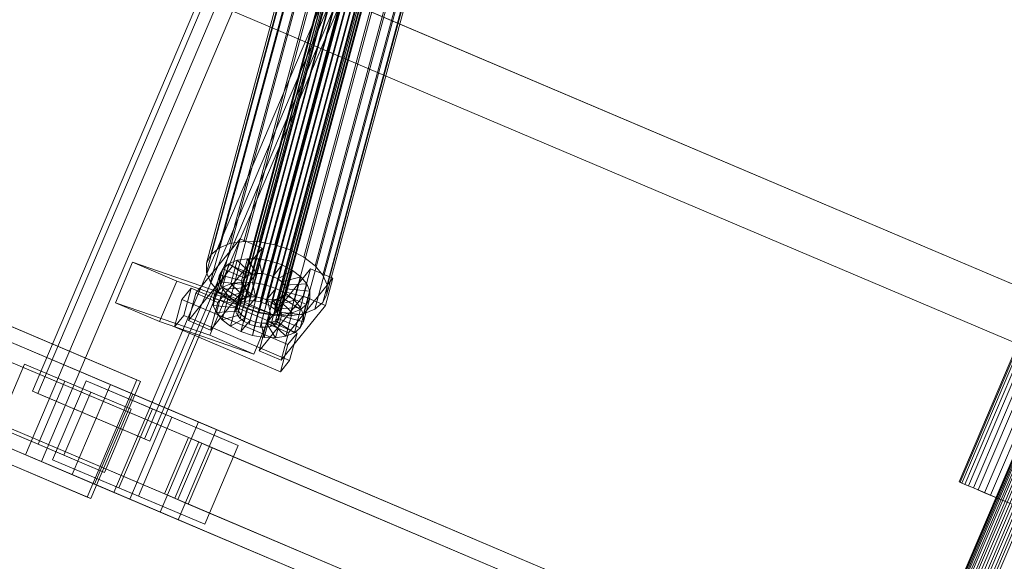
# Model space of a CAD drawing. Header units: millimetres. Extents: x -4738 to 65662, y -68080 to 6847.
# Tile 551 of 656: x 19641 to 20043, y -19296 to -19075. Entities that reach past the tile are written whole.
import ezdxf

# ---------------------------------------------------------------- set-up
doc = ezdxf.new("R2010")
doc.units = ezdxf.units.MM
doc.layers.add('superior_C10', color=7, linetype='Continuous', lineweight=0)

msp = doc.modelspace()

# ---------------------------------------------------------------- linework, layer by layer
at = {"layer": 'superior_C10'}
for p, q in [((19643.145, -19252.809), (19994.819, -18424.361)), ((20001.278, -18427.103), (19649.604, -19255.551)), ((20030.891, -18439.674), (19679.217, -19268.121)), ((18241.459, -18440.523), (27684.903, -22449.244)), ((27685.833, -22449.639), (18242.389, -18440.917)), ((19685.676, -19270.863), (20037.35, -18442.416)), ((19645.904, -19226.821), (19978.041, -18444.398)), ((19980.255, -18445.338), (19648.118, -19227.761)), ((20023.853, -18463.845), (19691.716, -19246.268)), ((19693.93, -19247.208), (20026.067, -18464.785)), ((20332.979, -18578.773), (19989.12, -19388.811)), ((19989.273, -19388.876), (20333.132, -18578.838)), ((20333.389, -18578.947), (19989.53, -19388.985)), ((20333.839, -18579.138), (19989.98, -19389.176)), ((20334.335, -18579.349), (19990.476, -19389.387)), ((20335.05, -18579.652), (19991.191, -19389.69)), ((20335.752, -18579.95), (19991.893, -19389.988)), ((20336.684, -18580.346), (19992.825, -19390.384)), ((20337.544, -18580.711), (19993.685, -19390.749)), ((20338.629, -18581.172), (19994.77, -19391.209)), ((20339.588, -18581.579), (19995.729, -19391.616)), ((20340.752, -18582.073), (19996.893, -19392.111)), ((20341.745, -18582.494), (19997.886, -19392.532)), ((20342.91, -18582.989), (19999.05, -19393.026)), ((20343.868, -18583.396), (20000.009, -19393.433)), ((20344.954, -18583.856), (20001.094, -19393.894)), ((20267.562, -18690.983), (20024.399, -19263.808)), ((20024.832, -19263.992), (20267.995, -18691.166)), ((20268.72, -18691.474), (20025.557, -19264.3)), ((20269.988, -18692.013), (20026.825, -19264.838)), ((20271.389, -18692.607), (20028.226, -19265.433)), ((20273.407, -18693.464), (20030.244, -19266.289)), ((20275.388, -18694.305), (20032.225, -19267.13)), ((20278.018, -18695.421), (20034.855, -19268.247)), ((20280.445, -18696.451), (20037.281, -19269.277)), ((20283.507, -18697.751), (20040.344, -19270.577)), ((19677.734, -19224.037), (18595.562, -18764.657)), ((19686.961, -19227.954), (18604.789, -18768.574)), ((19713.86, -19247.52), (18596.626, -18773.257)), ((19715.097, -19248.046), (18597.863, -18773.782)), ((19713.719, -19239.313), (18631.547, -18779.933)), ((19721.1, -19242.446), (18638.929, -18783.067)), ((19704.092, -19270.533), (18586.858, -18796.269)), ((18588.095, -18796.795), (19705.329, -19271.058)), ((19662.104, -19260.857), (18579.932, -18801.477)), ((18589.159, -18805.394), (19671.331, -19264.774)), ((19698.089, -19276.132), (18615.917, -18816.753)), ((18623.299, -18819.886), (19705.47, -19279.266)), ((19786.932, -18982.353), (19730.808, -19190.793)), ((19788.559, -18981.692), (19732.434, -19190.132)), ((19790.549, -18981.377), (19734.424, -19189.817)), ((19792.766, -18981.43), (19736.642, -19189.869)), ((19795.061, -18981.846), (19738.936, -19190.286)), ((19797.276, -18982.598), (19741.151, -19191.037)), ((19774.968, -18986.815), (19726.585, -19166.504)), ((19785.176, -18985.864), (19729.052, -19194.304)), ((19785.182, -18984.513), (19729.057, -19192.953)), ((19729.656, -19191.755), (19785.781, -18983.316)), ((19780.583, -18985.926), (19732.2, -19165.615)), ((19786.842, -18986.074), (19738.459, -19165.763)), ((19799.26, -18983.634), (19743.136, -19192.074)), ((19800.879, -18984.884), (19744.754, -19193.324)), ((19802.021, -18986.262), (19745.897, -19194.702)), ((19770.378, -18988.681), (19721.995, -19168.37)), ((19785.765, -18987.277), (19729.64, -19195.717)), ((19786.907, -18988.656), (19730.783, -19197.096)), ((19788.526, -18989.906), (19732.402, -19198.346)), ((19790.51, -18990.942), (19734.386, -19199.382)), ((19793.318, -18987.248), (19744.935, -19166.938)), ((19802.006, -18990.224), (19745.881, -19198.664)), ((19802.605, -18989.027), (19746.48, -19197.466)), ((19802.61, -18987.675), (19746.486, -19196.115)), ((19799.569, -18989.37), (19751.186, -19169.06)), ((19765.436, -18994.776), (19717.053, -19174.465)), ((19718.744, -19171.086), (19767.127, -18991.396)), ((19792.725, -18991.694), (19736.601, -19200.134)), ((19795.02, -18992.11), (19738.895, -19200.55)), ((19797.238, -18992.163), (19741.113, -19200.602)), ((19799.227, -18991.848), (19743.103, -19200.287)), ((19800.854, -18991.186), (19744.729, -19199.626)), ((19805.169, -18992.295), (19756.786, -19171.984)), ((19765.421, -18998.59), (19717.038, -19178.279)), ((19809.738, -18995.822), (19761.355, -19175.512)), ((19767.083, -19002.578), (19718.7, -19182.267)), ((19812.962, -18999.713), (19764.579, -19179.402)), ((19770.307, -19006.468), (19721.924, -19186.157)), ((19814.624, -19003.701), (19766.24, -19183.39)), ((19774.875, -19009.995), (19726.492, -19189.685)), ((19812.918, -19010.894), (19764.535, -19190.583)), ((19814.608, -19007.514), (19766.225, -19187.204)), ((19780.476, -19012.92), (19732.093, -19192.609)), ((19786.727, -19015.042), (19738.344, -19194.731)), ((19809.667, -19013.609), (19761.284, -19193.299)), ((19793.202, -19016.217), (19744.819, -19195.906)), ((19799.461, -19016.364), (19751.078, -19196.054)), ((19805.077, -19015.475), (19756.694, -19195.165)), ((19778.022, -19069.214), (20183.965, -19241.536)), ((20185.064, -19242.002), (19779.121, -19069.68)), ((19712.669, -19186.759), (19730.71, -19164.508)), ((19721.995, -19168.37), (19726.585, -19166.504)), ((19726.585, -19166.504), (19732.2, -19165.615)), ((19730.71, -19164.508), (19727.699, -19175.689)), ((19739.724, -19168.346), (19730.71, -19164.508)), ((19732.2, -19165.615), (19738.459, -19165.763)), ((19738.459, -19165.763), (19744.935, -19166.938)), ((19744.935, -19166.938), (19751.186, -19169.06)), ((19717.053, -19174.465), (19718.744, -19171.086)), ((19718.744, -19171.086), (19721.995, -19168.37)), ((19739.724, -19168.346), (19721.683, -19190.598)), ((19736.713, -19179.527), (19739.724, -19168.346)), ((19751.186, -19169.06), (19756.786, -19171.984)), ((19756.786, -19171.984), (19761.355, -19175.512)), ((19679.82, -19190.715), (19686.806, -19174.127)), ((19686.806, -19174.127), (19704.842, -19181.784)), ((19686.806, -19174.127), (19725.319, -19187.361)), ((19727.699, -19175.689), (19709.658, -19197.94)), ((19717.038, -19178.279), (19717.053, -19174.465)), ((19726.085, -19174.705), (19723.504, -19184.289)), ((19726.085, -19174.705), (19723.653, -19176.736)), ((19729.518, -19173.31), (19726.085, -19174.705)), ((19733.819, -19179.612), (19726.085, -19174.705)), ((19729.518, -19173.31), (19726.937, -19182.893)), ((19727.699, -19175.689), (19736.713, -19179.527)), ((19733.719, -19172.644), (19729.518, -19173.31)), ((19735.445, -19178.951), (19729.518, -19173.31)), ((19733.719, -19172.644), (19731.138, -19182.228)), ((19737.435, -19178.636), (19733.719, -19172.644)), ((19738.4, -19172.755), (19733.719, -19172.644)), ((19738.4, -19172.755), (19735.82, -19182.338)), ((19739.652, -19178.689), (19738.4, -19172.755)), ((19743.244, -19173.634), (19738.4, -19172.755)), ((19743.244, -19173.634), (19740.664, -19183.217)), ((19741.947, -19179.105), (19743.244, -19173.634)), ((19747.92, -19175.221), (19743.244, -19173.634)), ((19744.162, -19179.857), (19747.92, -19175.221)), ((19747.92, -19175.221), (19745.34, -19184.805)), ((19752.11, -19177.409), (19747.92, -19175.221)), ((19761.355, -19175.512), (19764.579, -19179.402)), ((19718.7, -19182.267), (19717.038, -19178.279)), ((19718.672, -19201.778), (19736.713, -19179.527)), ((19722.388, -19179.265), (19719.808, -19188.848)), ((19721.072, -19186.32), (19723.653, -19176.736)), ((19722.388, -19179.265), (19722.377, -19182.117)), ((19723.653, -19176.736), (19722.388, -19179.265)), ((19732.068, -19181.772), (19722.388, -19179.265)), ((19723.653, -19176.736), (19732.667, -19180.575)), ((19731.238, -19189.196), (19733.819, -19179.612)), ((19732.667, -19180.575), (19733.819, -19179.612)), ((19732.864, -19188.535), (19735.445, -19178.951)), ((19733.819, -19179.612), (19735.445, -19178.951)), ((19734.854, -19188.22), (19737.435, -19178.636)), ((19735.445, -19178.951), (19737.435, -19178.636)), ((19737.072, -19188.272), (19739.652, -19178.689)), ((19737.435, -19178.636), (19739.652, -19178.689)), ((19739.366, -19188.688), (19741.947, -19179.105)), ((19739.652, -19178.689), (19741.947, -19179.105)), ((19741.513, -19199.041), (19759.554, -19176.79)), ((19741.581, -19189.44), (19744.162, -19179.857)), ((19741.947, -19179.105), (19744.162, -19179.857)), ((19744.162, -19179.857), (19746.146, -19180.893)), ((19746.146, -19180.893), (19752.11, -19177.409)), ((19747.765, -19182.143), (19755.527, -19180.047)), ((19752.11, -19177.409), (19749.529, -19186.992)), ((19755.527, -19180.047), (19752.11, -19177.409)), ((19755.527, -19180.047), (19752.946, -19189.631)), ((19757.939, -19182.957), (19755.527, -19180.047)), ((19759.554, -19176.79), (19756.544, -19187.971)), ((19768.568, -19180.628), (19759.554, -19176.79)), ((19764.579, -19179.402), (19766.24, -19183.39)), ((19704.842, -19181.784), (19697.856, -19198.371)), ((19704.842, -19181.784), (19743.355, -19195.017)), ((19721.924, -19186.157), (19718.7, -19182.267)), ((19722.377, -19182.117), (19719.796, -19191.701)), ((19732.062, -19183.123), (19722.377, -19182.117)), ((19722.377, -19182.117), (19723.619, -19185.1)), ((19723.504, -19184.289), (19726.937, -19182.893)), ((19726.937, -19182.893), (19731.138, -19182.228)), ((19726.937, -19182.893), (19732.864, -19188.535)), ((19729.482, -19192.707), (19732.062, -19183.123)), ((19729.487, -19191.356), (19732.068, -19181.772)), ((19732.667, -19180.575), (19730.086, -19190.158)), ((19731.138, -19182.228), (19734.854, -19188.22)), ((19731.138, -19182.228), (19735.82, -19182.338)), ((19732.062, -19183.123), (19732.068, -19181.772)), ((19732.651, -19184.536), (19732.062, -19183.123)), ((19732.068, -19181.772), (19732.667, -19180.575)), ((19735.82, -19182.338), (19737.072, -19188.272)), ((19735.82, -19182.338), (19740.664, -19183.217)), ((19740.664, -19183.217), (19739.366, -19188.688)), ((19740.664, -19183.217), (19745.34, -19184.805)), ((19743.566, -19190.476), (19746.146, -19180.893)), ((19745.184, -19191.726), (19747.765, -19182.143)), ((19746.146, -19180.893), (19747.765, -19182.143)), ((19746.327, -19193.105), (19748.907, -19183.521)), ((19747.765, -19182.143), (19748.907, -19183.521)), ((19748.907, -19183.521), (19757.939, -19182.957)), ((19748.907, -19183.521), (19749.496, -19184.934)), ((19768.568, -19180.628), (19750.527, -19202.88)), ((19757.939, -19182.957), (19755.358, -19192.541)), ((19759.182, -19185.94), (19757.939, -19182.957)), ((19765.557, -19191.809), (19768.568, -19180.628)), ((19766.24, -19183.39), (19766.225, -19187.204)), ((19706.958, -19189.317), (19710.716, -19184.681)), ((19710.716, -19184.681), (19707.706, -19195.862)), ((19709.658, -19197.94), (19712.669, -19186.759)), ((19753.983, -19203.104), (19710.716, -19184.681)), ((19712.669, -19186.759), (19721.683, -19190.598)), ((19725.319, -19187.361), (19718.333, -19203.948)), ((19719.808, -19188.848), (19721.072, -19186.32)), ((19723.619, -19185.1), (19721.039, -19194.684)), ((19721.072, -19186.32), (19723.504, -19184.289)), ((19730.086, -19190.158), (19721.072, -19186.32)), ((19726.492, -19189.685), (19721.924, -19186.157)), ((19726.032, -19188.01), (19723.451, -19197.594)), ((19723.504, -19184.289), (19731.238, -19189.196)), ((19732.651, -19184.536), (19723.619, -19185.1)), ((19723.619, -19185.1), (19726.032, -19188.01)), ((19743.355, -19195.017), (19725.319, -19187.361)), ((19733.793, -19185.915), (19726.032, -19188.01)), ((19726.032, -19188.01), (19729.449, -19190.649)), ((19735.412, -19187.165), (19729.449, -19190.649)), ((19730.07, -19194.12), (19732.651, -19184.536)), ((19731.213, -19195.498), (19733.793, -19185.915)), ((19733.793, -19185.915), (19732.651, -19184.536)), ((19732.832, -19196.748), (19735.412, -19187.165)), ((19735.412, -19187.165), (19733.793, -19185.915)), ((19737.397, -19188.201), (19735.412, -19187.165)), ((19756.544, -19187.971), (19738.503, -19210.222)), ((19745.34, -19184.805), (19741.581, -19189.44)), ((19749.529, -19186.992), (19743.566, -19190.476)), ((19745.34, -19184.805), (19749.529, -19186.992)), ((19746.311, -19197.067), (19748.892, -19187.483)), ((19746.91, -19195.869), (19749.491, -19186.286)), ((19746.916, -19194.518), (19749.496, -19184.934)), ((19748.892, -19187.483), (19747.74, -19188.445)), ((19749.491, -19186.286), (19748.892, -19187.483)), ((19748.892, -19187.483), (19757.906, -19191.321)), ((19749.496, -19184.934), (19749.491, -19186.286)), ((19749.491, -19186.286), (19759.17, -19188.793)), ((19749.496, -19184.934), (19759.182, -19185.94)), ((19749.529, -19186.992), (19752.946, -19189.631)), ((19756.544, -19187.971), (19765.557, -19191.809)), ((19759.182, -19185.94), (19756.601, -19195.524)), ((19759.17, -19188.793), (19759.182, -19185.94)), ((19766.225, -19187.204), (19764.535, -19190.583)), ((19697.856, -19198.371), (19679.82, -19190.715)), ((19718.333, -19203.948), (19679.82, -19190.715)), ((19703.947, -19200.497), (19706.958, -19189.317)), ((19706.958, -19189.317), (19750.224, -19207.74)), ((19721.683, -19190.598), (19718.672, -19201.778)), ((19719.796, -19191.701), (19719.808, -19188.848)), ((19721.039, -19194.684), (19719.796, -19191.701)), ((19719.796, -19191.701), (19729.482, -19192.707)), ((19719.808, -19188.848), (19729.487, -19191.356)), ((19732.093, -19192.609), (19726.492, -19189.685)), ((19729.449, -19190.649), (19726.868, -19200.233)), ((19729.057, -19192.953), (19729.656, -19191.755)), ((19729.449, -19190.649), (19733.638, -19192.837)), ((19729.487, -19191.356), (19729.482, -19192.707)), ((19730.086, -19190.158), (19729.487, -19191.356)), ((19729.656, -19191.755), (19730.808, -19190.793)), ((19731.238, -19189.196), (19730.086, -19190.158)), ((19730.808, -19190.793), (19732.434, -19190.132)), ((19732.864, -19188.535), (19731.238, -19189.196)), ((19732.434, -19190.132), (19734.424, -19189.817)), ((19734.854, -19188.22), (19732.864, -19188.535)), ((19737.397, -19188.201), (19733.638, -19192.837)), ((19734.424, -19189.817), (19736.642, -19189.869)), ((19734.816, -19197.784), (19737.397, -19188.201)), ((19737.072, -19188.272), (19734.854, -19188.22)), ((19736.642, -19189.869), (19738.936, -19190.286)), ((19737.031, -19198.536), (19739.611, -19188.953)), ((19739.366, -19188.688), (19737.072, -19188.272)), ((19739.611, -19188.953), (19737.397, -19188.201)), ((19739.611, -19188.953), (19738.314, -19194.424)), ((19738.936, -19190.286), (19741.151, -19191.037)), ((19739.326, -19198.953), (19741.906, -19189.369)), ((19741.581, -19189.44), (19739.366, -19188.688)), ((19741.906, -19189.369), (19739.611, -19188.953)), ((19741.151, -19191.037), (19743.136, -19192.074)), ((19741.543, -19199.005), (19744.124, -19189.422)), ((19743.566, -19190.476), (19741.581, -19189.44)), ((19744.124, -19189.422), (19741.906, -19189.369)), ((19741.906, -19189.369), (19743.158, -19195.303)), ((19743.136, -19192.074), (19744.754, -19193.324)), ((19743.533, -19198.69), (19746.113, -19189.107)), ((19745.184, -19191.726), (19743.566, -19190.476)), ((19746.113, -19189.107), (19744.124, -19189.422)), ((19744.124, -19189.422), (19747.84, -19195.414)), ((19745.159, -19198.029), (19747.74, -19188.445)), ((19752.946, -19189.631), (19745.184, -19191.726)), ((19746.327, -19193.105), (19745.184, -19191.726)), ((19747.74, -19188.445), (19746.113, -19189.107)), ((19746.113, -19189.107), (19752.04, -19194.748)), ((19747.517, -19214.06), (19765.557, -19191.809)), ((19747.74, -19188.445), (19755.474, -19193.353)), ((19752.946, -19189.631), (19755.358, -19192.541)), ((19757.906, -19191.321), (19755.325, -19200.905)), ((19755.474, -19193.353), (19757.906, -19191.321)), ((19759.17, -19188.793), (19756.59, -19198.377)), ((19757.906, -19191.321), (19759.17, -19188.793)), ((19764.535, -19190.583), (19761.284, -19193.299)), ((19707.706, -19195.862), (19703.947, -19200.497)), ((19707.706, -19195.862), (19750.972, -19214.285)), ((19721.039, -19194.684), (19730.07, -19194.12)), ((19723.451, -19197.594), (19721.039, -19194.684)), ((19723.451, -19197.594), (19731.213, -19195.498)), ((19729.052, -19194.304), (19729.057, -19192.953)), ((19729.64, -19195.717), (19729.052, -19194.304)), ((19729.482, -19192.707), (19730.07, -19194.12)), ((19730.783, -19197.096), (19729.64, -19195.717)), ((19730.07, -19194.12), (19731.213, -19195.498)), ((19733.638, -19192.837), (19731.058, -19202.42)), ((19731.213, -19195.498), (19732.832, -19196.748)), ((19738.344, -19194.731), (19732.093, -19192.609)), ((19733.638, -19192.837), (19738.314, -19194.424)), ((19738.314, -19194.424), (19735.734, -19204.007)), ((19736.37, -19211.604), (19743.355, -19195.017)), ((19738.314, -19194.424), (19743.158, -19195.303)), ((19744.819, -19195.906), (19738.344, -19194.731)), ((19743.158, -19195.303), (19740.578, -19204.886)), ((19743.158, -19195.303), (19747.84, -19195.414)), ((19744.754, -19193.324), (19745.897, -19194.702)), ((19751.078, -19196.054), (19744.819, -19195.906)), ((19747.84, -19195.414), (19745.259, -19204.997)), ((19745.897, -19194.702), (19746.486, -19196.115)), ((19746.311, -19197.067), (19746.91, -19195.869)), ((19755.358, -19192.541), (19746.327, -19193.105)), ((19746.916, -19194.518), (19746.327, -19193.105)), ((19746.486, -19196.115), (19746.48, -19197.466)), ((19746.91, -19195.869), (19746.916, -19194.518)), ((19756.59, -19198.377), (19746.91, -19195.869)), ((19756.601, -19195.524), (19746.916, -19194.518)), ((19747.84, -19195.414), (19752.04, -19194.748)), ((19752.04, -19194.748), (19749.46, -19204.332)), ((19756.694, -19195.165), (19751.078, -19196.054)), ((19752.04, -19194.748), (19755.474, -19193.353)), ((19755.474, -19193.353), (19752.893, -19202.936)), ((19755.358, -19192.541), (19756.601, -19195.524)), ((19756.601, -19195.524), (19756.59, -19198.377)), ((19761.284, -19193.299), (19756.694, -19195.165)), ((19630.907, -19197.641), (19688.622, -19222.141)), ((19690.099, -19222.768), (19632.383, -19198.267)), ((19697.856, -19198.371), (19736.37, -19211.604)), ((19718.672, -19201.778), (19709.658, -19197.94)), ((19726.868, -19200.233), (19723.451, -19197.594)), ((19726.868, -19200.233), (19732.832, -19196.748)), ((19732.402, -19198.346), (19730.783, -19197.096)), ((19731.058, -19202.42), (19734.816, -19197.784)), ((19734.386, -19199.382), (19732.402, -19198.346)), ((19732.832, -19196.748), (19734.816, -19197.784)), ((19736.601, -19200.134), (19734.386, -19199.382)), ((19734.816, -19197.784), (19737.031, -19198.536)), ((19735.734, -19204.007), (19737.031, -19198.536)), ((19738.895, -19200.55), (19736.601, -19200.134)), ((19737.031, -19198.536), (19739.326, -19198.953)), ((19738.503, -19210.222), (19741.513, -19199.041)), ((19740.578, -19204.886), (19739.326, -19198.953)), ((19739.326, -19198.953), (19741.543, -19199.005)), ((19741.513, -19199.041), (19750.527, -19202.88)), ((19741.543, -19199.005), (19743.533, -19198.69)), ((19745.259, -19204.997), (19741.543, -19199.005)), ((19744.729, -19199.626), (19743.103, -19200.287)), ((19743.533, -19198.69), (19745.159, -19198.029)), ((19749.46, -19204.332), (19743.533, -19198.69)), ((19745.881, -19198.664), (19744.729, -19199.626)), ((19745.159, -19198.029), (19746.311, -19197.067)), ((19752.893, -19202.936), (19745.159, -19198.029)), ((19746.48, -19197.466), (19745.881, -19198.664)), ((19755.325, -19200.905), (19746.311, -19197.067)), ((19756.59, -19198.377), (19755.325, -19200.905)), ((19747.214, -19218.92), (19703.947, -19200.497)), ((19718.333, -19203.948), (19736.37, -19211.604)), ((19731.058, -19202.42), (19726.868, -19200.233)), ((19735.734, -19204.007), (19731.058, -19202.42)), ((19740.578, -19204.886), (19735.734, -19204.007)), ((19741.113, -19200.602), (19738.895, -19200.55)), ((19743.103, -19200.287), (19741.113, -19200.602)), ((19750.527, -19202.88), (19747.517, -19214.06)), ((19752.893, -19202.936), (19749.46, -19204.332)), ((19753.983, -19203.104), (19750.224, -19207.74)), ((19750.972, -19214.285), (19753.983, -19203.104)), ((19755.325, -19200.905), (19752.893, -19202.936)), ((19745.259, -19204.997), (19740.578, -19204.886)), ((19749.46, -19204.332), (19745.259, -19204.997)), ((19750.224, -19207.74), (19747.214, -19218.92)), ((19747.517, -19214.06), (19738.503, -19210.222)), ((19631.715, -19241.439), (19642.656, -19215.665)), ((19642.656, -19215.665), (19669.71, -19227.149)), ((19642.656, -19215.665), (19659.168, -19222.674)), ((19747.214, -19218.92), (19750.972, -19214.285)), ((19659.168, -19222.674), (19648.228, -19248.448)), ((19654.167, -19254.772), (19667.843, -19222.554)), ((19686.223, -19234.159), (19659.168, -19222.674)), ((19677.734, -19224.037), (19662.104, -19260.857)), ((19667.843, -19222.554), (19694.897, -19234.039)), ((19667.843, -19222.554), (19702.905, -19237.438)), ((19688.622, -19222.141), (19668.303, -19270.007)), ((19669.78, -19270.634), (19690.099, -19222.768)), ((19686.961, -19227.954), (19677.734, -19224.037)), ((20759.905, -19683.416), (19677.734, -19224.037)), ((19690.099, -19222.768), (19688.622, -19222.141)), ((19691.716, -19246.268), (19645.904, -19226.821)), ((19648.118, -19227.761), (19645.904, -19226.821)), ((19648.118, -19227.761), (19693.93, -19247.208)), ((19669.71, -19227.149), (19658.769, -19252.923)), ((19686.223, -19234.159), (19669.71, -19227.149)), ((19671.331, -19264.774), (19686.961, -19227.954)), ((20769.132, -19687.333), (19686.961, -19227.954)), ((19675.282, -19259.933), (19686.223, -19234.159)), ((19694.897, -19234.039), (19681.221, -19266.256)), ((19694.897, -19234.039), (19729.96, -19248.923)), ((19702.905, -19237.438), (19689.229, -19269.656)), ((19713.719, -19239.313), (19698.089, -19276.132)), ((19729.96, -19248.923), (19702.905, -19237.438)), ((19721.1, -19242.446), (19713.719, -19239.313)), ((20795.89, -19698.692), (19713.719, -19239.313)), ((19658.769, -19252.923), (19631.715, -19241.439)), ((19648.228, -19248.448), (19631.715, -19241.439)), ((19705.47, -19279.266), (19721.1, -19242.446)), ((20803.272, -19701.825), (19721.1, -19242.446)), ((19668.303, -19270.007), (19610.588, -19245.507)), ((19612.064, -19246.133), (19669.78, -19270.634)), ((19648.228, -19248.448), (19675.282, -19259.933)), ((19691.716, -19246.268), (19693.93, -19247.208)), ((19709.629, -19245.724), (19699.861, -19268.737)), ((19704.092, -19270.533), (19713.86, -19247.52)), ((19715.097, -19248.046), (19705.329, -19271.058)), ((19719.328, -19249.842), (19709.629, -19245.724)), ((20756.739, -19690.22), (19709.629, -19245.724)), ((19713.86, -19247.52), (19715.097, -19248.046)), ((19709.56, -19272.854), (19719.328, -19249.842)), ((19716.283, -19281.14), (19729.96, -19248.923)), ((20766.437, -19694.337), (19719.328, -19249.842)), ((19679.217, -19268.121), (19643.145, -19252.809)), ((19649.604, -19255.551), (19643.145, -19252.809)), ((19649.604, -19255.551), (19685.676, -19270.863)), ((19681.221, -19266.256), (19654.167, -19254.772)), ((19689.229, -19269.656), (19654.167, -19254.772)), ((19658.769, -19252.923), (19675.282, -19259.933)), ((19662.104, -19260.857), (19671.331, -19264.774)), ((20744.275, -19720.236), (19662.104, -19260.857)), ((20025.557, -19264.3), (20024.399, -19263.808)), ((20024.399, -19263.808), (20024.832, -19263.992)), ((20024.832, -19263.992), (20026.825, -19264.838)), ((20028.226, -19265.433), (20025.557, -19264.3)), ((19671.331, -19264.774), (20753.502, -19724.153)), ((19679.217, -19268.121), (19685.676, -19270.863)), ((19681.221, -19266.256), (19716.283, -19281.14)), ((20026.825, -19264.838), (20030.244, -19266.289)), ((20032.225, -19267.13), (20028.226, -19265.433)), ((20030.244, -19266.289), (20034.855, -19268.247)), ((20037.281, -19269.277), (20032.225, -19267.13)), ((20034.855, -19268.247), (20040.344, -19270.577)), ((19668.303, -19270.007), (19669.78, -19270.634)), ((19689.229, -19269.656), (19716.283, -19281.14)), ((19699.861, -19268.737), (19709.56, -19272.854)), ((20746.97, -19713.232), (19699.861, -19268.737)), ((19705.329, -19271.058), (19704.092, -19270.533)), ((20043.05, -19271.725), (20037.281, -19269.277)), ((20040.344, -19270.577), (20046.337, -19273.121)), ((19698.089, -19276.132), (19705.47, -19279.266)), ((20780.26, -19735.512), (19698.089, -19276.132)), ((19709.56, -19272.854), (20756.669, -19717.35)), ((19705.47, -19279.266), (20787.642, -19738.645))]:
    msp.add_line(p, q, dxfattribs=at)

doc.saveas('drawing.dxf')
